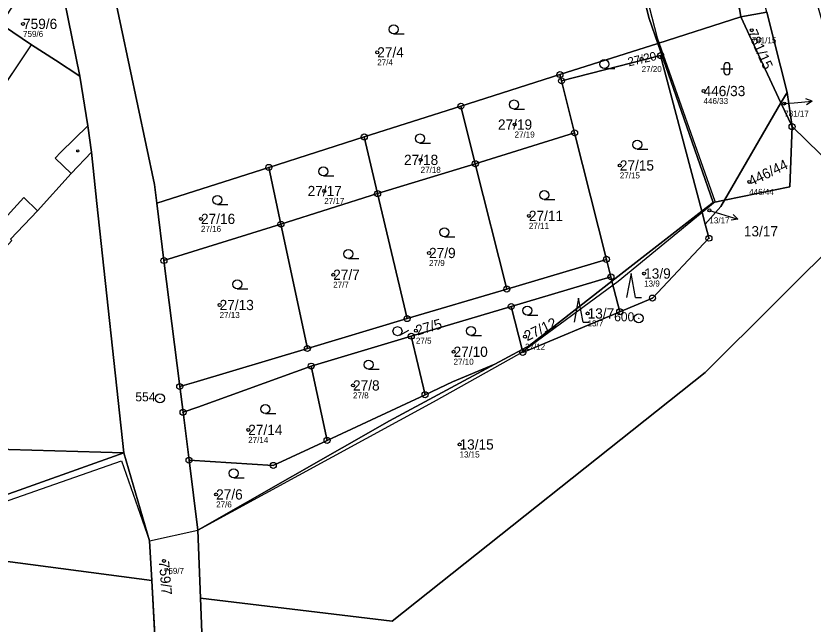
# Model space of a CAD drawing. Extents: x -732749 to -730903, y -1025757 to -1023435.
# Drawn here: x -732304 to -732171.3, y -1025539.2 to -1025438.1 of the extents above; entities that cross this region are included whole.
import ezdxf

# ---------------------------------------------------------------- set-up
doc = ezdxf.new("R2010")
doc.units = 0
for name, color, linetype in [('Definiční body', 7, 'Continuous'), ('Hranice parcel', 7, 'Continuous'), ('Parcelní čísla', 7, 'Continuous'), ('Polygon budovy', 7, 'Continuous'), ('Polygon parcely', 7, 'Continuous'), ('Pop  PČ popisy', 7, 'Continuous'), ('Vnitřní kresba', 7, 'Continuous'), ('Značky bodu BP', 7, 'Continuous'), ('Značky budov', 7, 'Continuous'), ('Značky kultur', 7, 'Continuous')]:
    doc.layers.add(name, color=color, linetype=linetype)

msp = doc.modelspace()

# ---------------------------------------------------------------- linework, layer by layer
at = {"layer": 'Definiční body'}
for centre in [(-732302.78, -1025439.45), (-732181.52, -1025440.5), (-732243.84, -1025444.18), (-732199.85, -1025445.29), (-732189.55, -1025450.61), (-732176.12, -1025452.7), (-732220.99, -1025456.18), (-732236.62, -1025462.05), (-732203.48, -1025462.98), (-732181.95, -1025465.71), (-732252.66, -1025467.23), (-732188.57, -1025470.45), (-732273.17, -1025471.86), (-732218.61, -1025471.36), (-732235.22, -1025477.53), (-732251.17, -1025481.15), (-732199.43, -1025480.95), (-732270.07, -1025486.18), (-732208.84, -1025487.58), (-732237.41, -1025490.45), (-732219.25, -1025491.45), (-732231.14, -1025493.95), (-732247.87, -1025499.55), (-732265.31, -1025506.94), (-732230.15, -1025509.37), (-732270.65, -1025517.67), (-732279.33, -1025528.72)]:
    msp.add_circle(centre, 0.25, dxfattribs=at)
at = {"layer": 'Hranice parcel'}
for p, q in [((-732293.35, -1025448.12), (-732297.84, -1025426.05)), ((-732183.34, -1025438.28), (-732183.57, -1025436.87)), ((-732183.34, -1025438.28), (-732197.17, -1025442.69)), ((-732183.34, -1025438.28), (-732178.99, -1025437.49)), ((-732176.66, -1025452.58), (-732183.34, -1025438.28)), ((-732178.99, -1025437.49), (-732175.66, -1025450.85)), ((-732213.44, -1025447.87), (-732197.17, -1025442.69)), ((-732197.17, -1025442.69), (-732187.97, -1025469.14)), ((-732229.93, -1025453.13), (-732213.44, -1025447.87)), ((-732213.18, -1025448.92), (-732213.44, -1025447.87)), ((-732211, -1025457.56), (-732213.18, -1025448.92)), ((-732176.66, -1025452.58), (-732175.66, -1025450.85)), ((-732175.66, -1025450.85), (-732174.82, -1025456.52)), ((-732246, -1025458.25), (-732229.93, -1025453.13)), ((-732227.52, -1025462.69), (-732229.93, -1025453.13)), ((-732186.06, -1025468.75), (-732176.66, -1025452.58)), ((-732174.82, -1025456.52), (-732176.66, -1025452.58)), ((-732261.88, -1025463.31), (-732246, -1025458.25)), ((-732243.78, -1025467.66), (-732246, -1025458.25)), ((-732211, -1025457.56), (-732227.52, -1025462.69)), ((-732205.7, -1025478.59), (-732211, -1025457.56)), ((-732280.54, -1025469.25), (-732261.88, -1025463.31)), ((-732259.87, -1025472.74), (-732261.88, -1025463.31)), ((-732227.52, -1025462.69), (-732243.78, -1025467.66)), ((-732222.28, -1025483.53), (-732227.52, -1025462.69)), ((-732243.78, -1025467.66), (-732259.87, -1025472.74)), ((-732238.87, -1025488.45), (-732243.78, -1025467.66)), ((-732187.97, -1025469.14), (-732189.83, -1025470.59)), ((-732187.97, -1025469.14), (-732186.06, -1025468.75)), ((-732279.34, -1025478.79), (-732280.54, -1025469.25)), ((-732204.78, -1025482.24), (-732189.83, -1025470.59)), ((-732189.27, -1025472.72), (-732189.83, -1025470.59)), ((-732259.87, -1025472.74), (-732279.34, -1025478.79)), ((-732259.87, -1025472.74), (-732255.46, -1025493.41)), ((-732279.34, -1025478.79), (-732276.7, -1025499.73)), ((-732205.7, -1025478.59), (-732222.28, -1025483.53)), ((-732204.96, -1025481.5), (-732205.7, -1025478.59)), ((-732221.55, -1025486.43), (-732204.96, -1025481.5)), ((-732204.78, -1025482.24), (-732204.96, -1025481.5)), ((-732203.5, -1025487.3), (-732204.78, -1025482.24)), ((-732222.28, -1025483.53), (-732238.87, -1025488.45)), ((-732238.18, -1025491.37), (-732221.55, -1025486.43)), ((-732219.74, -1025493.59), (-732221.55, -1025486.43)), ((-732238.87, -1025488.45), (-732255.46, -1025493.41)), ((-732254.83, -1025496.34), (-732238.18, -1025491.37)), ((-732235.88, -1025501.1), (-732238.18, -1025491.37)), ((-732224.27, -1025496.02), (-732219.74, -1025493.59)), ((-732254.83, -1025496.34), (-732252.2, -1025508.69)), ((-732276.7, -1025499.73), (-732276.15, -1025504.02)), ((-732276.15, -1025504.02), (-732275.16, -1025511.98)), ((-732344.1, -1025531.42), (-732286.02, -1025510.73)), ((-732286.02, -1025510.73), (-732281.72, -1025525.37)), ((-732275.16, -1025511.98), (-732273.69, -1025523.61)), ((-732273.25, -1025534.93), (-732273.69, -1025523.61)), ((-732281.72, -1025525.37), (-732281.35, -1025531.97)), ((-732280.05, -1025555.26), (-732281.35, -1025531.97)), ((-732273.25, -1025534.93), (-732272.48, -1025554.91))]:
    msp.add_line(p, q, dxfattribs=at)
for points in [[(-732197.17, -1025442.69), (-732198.61, -1025438.56), (-732206.82, -1025406.52)], [(-732287.81, -1025433.42), (-732280.93, -1025466.15), (-732280.54, -1025469.25)], [(-732293.35, -1025448.12), (-732297.36, -1025445.47), (-732301.39, -1025442.95), (-732306.05, -1025439.75), (-732306.61, -1025439.65)], [(-732213.18, -1025448.92), (-732196.69, -1025444.72), (-732189.83, -1025470.59)], [(-732291.37, -1025460.78), (-732292.02, -1025456.42), (-732293.35, -1025448.12)], [(-732174.82, -1025456.52), (-732175.2, -1025466.56), (-732186.06, -1025468.75)], [(-732174.82, -1025456.52), (-732163.22, -1025467.83), (-732161.47, -1025469.94)], [(-732309.51, -1025480.79), (-732304.67, -1025475.46), (-732304.88, -1025475.24), (-732300.4, -1025470.51), (-732294.76, -1025464.31), (-732291.37, -1025460.78)], [(-732286.02, -1025510.73), (-732290.49, -1025469.28), (-732291.37, -1025460.78)], [(-732186.06, -1025468.75), (-732186.67, -1025469.8), (-732189.27, -1025472.72)], [(-732161.47, -1025469.94), (-732165.68, -1025473.97), (-732189.29, -1025497.4), (-732241.34, -1025538.74), (-732273.25, -1025534.93)], [(-732203.5, -1025487.3), (-732198.05, -1025485.02), (-732188.65, -1025475.08), (-732188.78, -1025474.57), (-732189.27, -1025472.72)], [(-732204.78, -1025482.24), (-732218.48, -1025492.91), (-732219.74, -1025493.59)], [(-732219.74, -1025493.59), (-732219.62, -1025494.07), (-732203.5, -1025487.3)], [(-732255.46, -1025493.41), (-732274.37, -1025499.04), (-732276.7, -1025499.73)], [(-732276.15, -1025504.02), (-732273.7, -1025503.14), (-732254.83, -1025496.34)], [(-732273.69, -1025523.61), (-732241.82, -1025505.45), (-732224.27, -1025496.02)], [(-732224.27, -1025496.02), (-732231.32, -1025498.98), (-732235.88, -1025501.1)], [(-732235.88, -1025501.1), (-732239.92, -1025502.98), (-732252.2, -1025508.69)], [(-732252.2, -1025508.69), (-732261.14, -1025512.85), (-732275.16, -1025511.98)], [(-732286.02, -1025510.73), (-732309, -1025510.1), (-732327.2, -1025516.5), (-732357.5, -1025536.19)], [(-732281.35, -1025531.97), (-732308.73, -1025528.38), (-732323.76, -1025532.34), (-732342.86, -1025551.82), (-732382.24, -1025585.02), (-732398.83, -1025586.43)]]:
    msp.add_lwpolyline(points, dxfattribs=at)
at = {"layer": 'Polygon budovy'}
msp.add_lwpolyline([(-732306.05, -1025439.75), (-732306.26, -1025440.05), (-732319.7, -1025461.15), (-732316.99, -1025462.73), (-732315.1, -1025463.89), (-732314.85, -1025463.57), (-732313.77, -1025462.05), (-732314.07, -1025461.84), (-732301.39, -1025442.95)], close=True, dxfattribs=at)
at = {"layer": 'Polygon parcely'}
for points in [[(-732304.25, -1025400.3), (-732303.48, -1025404.78), (-732302.69, -1025406.69), (-732301.04, -1025410.65), (-732299.04, -1025420.48), (-732297.84, -1025426.05), (-732293.35, -1025448.12), (-732292.02, -1025456.42), (-732291.37, -1025460.78), (-732290.49, -1025469.28), (-732286.02, -1025510.73), (-732281.72, -1025525.37), (-732281.35, -1025531.97), (-732280.05, -1025555.26), (-732276.07, -1025597.41)], [(-732267.4, -1025596.45), (-732270.44, -1025573.45), (-732272.48, -1025554.91), (-732273.25, -1025534.93), (-732273.69, -1025523.61), (-732275.16, -1025511.98), (-732276.15, -1025504.02), (-732276.7, -1025499.73), (-732279.34, -1025478.79), (-732280.54, -1025469.25), (-732280.93, -1025466.15), (-732287.81, -1025433.42)], [(-732178.99, -1025437.49), (-732175.66, -1025450.85), (-732174.82, -1025456.52), (-732163.22, -1025467.83), (-732161.47, -1025469.94), (-732143.59, -1025491.56), (-732117.18, -1025522.81), (-732109.51, -1025507.35), (-732131.7, -1025483.46), (-732150.64, -1025462.98), (-732168.43, -1025443.82), (-732171.18, -1025434.09)]]:
    msp.add_lwpolyline(points, dxfattribs=at)
for points in [[(-732194.67, -1025418.58), (-732197.49, -1025415.14), (-732206.24, -1025404.43), (-732207.98, -1025405.09), (-732206.82, -1025406.52), (-732198.61, -1025438.56), (-732197.17, -1025442.69), (-732183.34, -1025438.28), (-732183.57, -1025436.87), (-732189.19, -1025427.6)], [(-732213.44, -1025447.87), (-732197.17, -1025442.69), (-732198.61, -1025438.56), (-732206.82, -1025406.52), (-732229.88, -1025415.83), (-732256.78, -1025425.67), (-732264, -1025427.75), (-732274.49, -1025430.77), (-732274.59, -1025430.19), (-732280.29, -1025431.78), (-732287.81, -1025433.42), (-732280.93, -1025466.15), (-732280.54, -1025469.25), (-732261.88, -1025463.31), (-732246, -1025458.25), (-732229.93, -1025453.13)], [(-732178.99, -1025437.49), (-732182.51, -1025424.4), (-732185.35, -1025425.76), (-732183.57, -1025436.87), (-732183.34, -1025438.28)], [(-732297.84, -1025426.05), (-732306.61, -1025439.65), (-732306.05, -1025439.75), (-732301.39, -1025442.95), (-732297.36, -1025445.47), (-732293.35, -1025448.12)], [(-732187.97, -1025469.14), (-732186.06, -1025468.75), (-732176.66, -1025452.58), (-732183.34, -1025438.28), (-732197.17, -1025442.69)], [(-732175.66, -1025450.85), (-732178.99, -1025437.49), (-732183.34, -1025438.28), (-732176.66, -1025452.58)], [(-732291.37, -1025460.78), (-732292.02, -1025456.42), (-732293.35, -1025448.12), (-732297.36, -1025445.47), (-732301.39, -1025442.95), (-732306.05, -1025439.75), (-732306.61, -1025439.65), (-732319.6, -1025459.8), (-732319.7, -1025461.15), (-732316.99, -1025462.73), (-732315.1, -1025463.89), (-732314.85, -1025463.57), (-732314.12, -1025464.18), (-732315.35, -1025465.52), (-732320.25, -1025470.41), (-732314.15, -1025476.39), (-732313.17, -1025476.88), (-732309.51, -1025480.79), (-732304.67, -1025475.46), (-732304.88, -1025475.24), (-732300.4, -1025470.51), (-732294.76, -1025464.31)], [(-732189.83, -1025470.59), (-732187.97, -1025469.14), (-732197.17, -1025442.69), (-732213.44, -1025447.87), (-732213.18, -1025448.92), (-732196.69, -1025444.72)], [(-732204.78, -1025482.24), (-732189.83, -1025470.59), (-732196.69, -1025444.72), (-732213.18, -1025448.92), (-732211, -1025457.56), (-732205.7, -1025478.59), (-732204.96, -1025481.5)], [(-732213.18, -1025448.92), (-732213.44, -1025447.87), (-732229.93, -1025453.13), (-732227.52, -1025462.69), (-732211, -1025457.56)], [(-732174.82, -1025456.52), (-732175.66, -1025450.85), (-732176.66, -1025452.58)], [(-732227.52, -1025462.69), (-732229.93, -1025453.13), (-732246, -1025458.25), (-732243.78, -1025467.66)], [(-732174.82, -1025456.52), (-732176.66, -1025452.58), (-732186.06, -1025468.75), (-732175.2, -1025466.56)], [(-732189.27, -1025472.72), (-732188.78, -1025474.57), (-732188.65, -1025475.08), (-732198.05, -1025485.02), (-732203.5, -1025487.3), (-732219.62, -1025494.07), (-732219.74, -1025493.59), (-732224.27, -1025496.02), (-732241.82, -1025505.45), (-732273.69, -1025523.61), (-732273.25, -1025534.93), (-732241.34, -1025538.74), (-732189.29, -1025497.4), (-732165.68, -1025473.97), (-732161.47, -1025469.94), (-732163.22, -1025467.83), (-732174.82, -1025456.52), (-732175.2, -1025466.56), (-732186.06, -1025468.75), (-732186.67, -1025469.8)], [(-732243.78, -1025467.66), (-732246, -1025458.25), (-732261.88, -1025463.31), (-732259.87, -1025472.74)], [(-732211, -1025457.56), (-732227.52, -1025462.69), (-732222.28, -1025483.53), (-732205.7, -1025478.59)], [(-732286.02, -1025510.73), (-732290.49, -1025469.28), (-732291.37, -1025460.78), (-732294.76, -1025464.31), (-732300.4, -1025470.51), (-732304.88, -1025475.24), (-732304.67, -1025475.46), (-732309.51, -1025480.79), (-732324.49, -1025488.85), (-732329.93, -1025491.69), (-732334.28, -1025487.28), (-732367.76, -1025511.14), (-732364.35, -1025519.47), (-732357.5, -1025536.19), (-732327.2, -1025516.5), (-732309, -1025510.1)], [(-732259.87, -1025472.74), (-732261.88, -1025463.31), (-732280.54, -1025469.25), (-732279.34, -1025478.79)], [(-732227.52, -1025462.69), (-732243.78, -1025467.66), (-732238.87, -1025488.45), (-732222.28, -1025483.53)], [(-732255.46, -1025493.41), (-732238.87, -1025488.45), (-732243.78, -1025467.66), (-732259.87, -1025472.74)], [(-732187.97, -1025469.14), (-732189.83, -1025470.59), (-732189.27, -1025472.72), (-732186.67, -1025469.8), (-732186.06, -1025468.75)], [(-732238.97, -1025655.62), (-732223.93, -1025660.81), (-732213.48, -1025653.81), (-732205.87, -1025647.71), (-732193.5, -1025634.71), (-732176.01, -1025613.14), (-732153.23, -1025583.75), (-732141.86, -1025569.31), (-732117.18, -1025522.81), (-732143.59, -1025491.56), (-732161.47, -1025469.94), (-732165.68, -1025473.97), (-732189.29, -1025497.4), (-732241.34, -1025538.74), (-732273.25, -1025534.93), (-732272.48, -1025554.91), (-732270.44, -1025573.45), (-732267.4, -1025596.45), (-732266.56, -1025618.69), (-732268.12, -1025634.65), (-732271.39, -1025643.7)], [(-732189.27, -1025472.72), (-732189.83, -1025470.59), (-732204.78, -1025482.24), (-732203.5, -1025487.3), (-732198.05, -1025485.02), (-732188.65, -1025475.08), (-732188.78, -1025474.57)], [(-732259.87, -1025472.74), (-732279.34, -1025478.79), (-732276.7, -1025499.73), (-732274.37, -1025499.04), (-732255.46, -1025493.41)], [(-732273.7, -1025503.14), (-732254.83, -1025496.34), (-732238.18, -1025491.37), (-732221.55, -1025486.43), (-732204.96, -1025481.5), (-732205.7, -1025478.59), (-732222.28, -1025483.53), (-732238.87, -1025488.45), (-732255.46, -1025493.41), (-732274.37, -1025499.04), (-732276.7, -1025499.73), (-732276.15, -1025504.02)], [(-732204.78, -1025482.24), (-732204.96, -1025481.5), (-732221.55, -1025486.43), (-732219.74, -1025493.59), (-732218.48, -1025492.91)], [(-732203.5, -1025487.3), (-732204.78, -1025482.24), (-732218.48, -1025492.91), (-732219.74, -1025493.59), (-732219.62, -1025494.07)], [(-732219.74, -1025493.59), (-732221.55, -1025486.43), (-732238.18, -1025491.37), (-732235.88, -1025501.1), (-732231.32, -1025498.98), (-732224.27, -1025496.02)], [(-732252.2, -1025508.69), (-732239.92, -1025502.98), (-732235.88, -1025501.1), (-732238.18, -1025491.37), (-732254.83, -1025496.34)], [(-732275.16, -1025511.98), (-732261.14, -1025512.85), (-732252.2, -1025508.69), (-732254.83, -1025496.34), (-732273.7, -1025503.14), (-732276.15, -1025504.02)], [(-732235.88, -1025501.1), (-732239.92, -1025502.98), (-732252.2, -1025508.69), (-732261.14, -1025512.85), (-732275.16, -1025511.98), (-732273.69, -1025523.61), (-732241.82, -1025505.45), (-732224.27, -1025496.02), (-732231.32, -1025498.98)], [(-732357.5, -1025536.19), (-732344.1, -1025531.42), (-732286.02, -1025510.73), (-732309, -1025510.1), (-732327.2, -1025516.5)], [(-732286.02, -1025510.73), (-732344.1, -1025531.42), (-732354.68, -1025539.31), (-732364.63, -1025548.37), (-732376.49, -1025555.4), (-732388.17, -1025564.47), (-732414.99, -1025574.38), (-732401, -1025586.78), (-732398.83, -1025586.43), (-732382.24, -1025585.02), (-732342.86, -1025551.82), (-732323.76, -1025532.34), (-732308.73, -1025528.38), (-732281.35, -1025531.97), (-732281.72, -1025525.37)], [(-732280.05, -1025555.26), (-732281.35, -1025531.97), (-732308.73, -1025528.38), (-732323.76, -1025532.34), (-732342.86, -1025551.82), (-732382.24, -1025585.02), (-732398.83, -1025586.43), (-732397.53, -1025587.54), (-732359.24, -1025619.52), (-732324.25, -1025648.2), (-732295.21, -1025603.47), (-732274.79, -1025614.32), (-732276.07, -1025597.41)]]:
    msp.add_lwpolyline(points, close=True, dxfattribs=at)
at = {"layer": 'Pop  PČ popisy'}
for p, q in [((-732171.47, -1025452.3), (-732172.51, -1025451.89)), ((-732176.12, -1025452.7), (-732174.46, -1025452.56)), ((-732174.46, -1025452.56), (-732171.47, -1025452.3)), ((-732171.47, -1025452.3), (-732172.42, -1025452.89)), ((-732188.57, -1025470.45), (-732186.7, -1025471.04)), ((-732186.7, -1025471.04), (-732183.83, -1025471.92)), ((-732183.83, -1025471.92), (-732184.64, -1025471.15)), ((-732183.83, -1025471.92), (-732184.93, -1025472.1))]:
    msp.add_line(p, q, dxfattribs=at)
at = {"layer": 'Vnitřní kresba'}
for p, q in [((-732314.07, -1025461.84), (-732301.39, -1025442.95)), ((-732292.02, -1025456.42), (-732296.48, -1025460.76)), ((-732296.48, -1025460.76), (-732297.42, -1025461.77)), ((-732297.42, -1025461.77), (-732294.76, -1025464.31)), ((-732307.26, -1025473.35), (-732302.64, -1025468.29)), ((-732302.64, -1025468.29), (-732300.4, -1025470.51))]:
    msp.add_line(p, q, dxfattribs=at)
msp.add_lwpolyline([(-732343.79, -1025532.12), (-732286.38, -1025512.06), (-732281.72, -1025525.37), (-732273.69, -1025523.61), (-732234.46, -1025502.27), (-732220.1, -1025494.24), (-732203.73, -1025482.23), (-732187.6, -1025468.96), (-732197.22, -1025441.81), (-732206.29, -1025406.6), (-732217.06, -1025392.89), (-732214.33, -1025389.27), (-732230.87, -1025362.99), (-732233.62, -1025357.5), (-732257.31, -1025324.9), (-732267.46, -1025310.93), (-732270.2, -1025304.36), (-732261.73, -1025231.76)], dxfattribs=at)
at = {"layer": 'Značky bodu BP'}
for centre, radius in [((-732196.69, -1025444.72), 0.5), ((-732196.69, -1025444.72), 0.0303), ((-732213.44, -1025447.87), 0.5), ((-732213.44, -1025447.87), 0.0303), ((-732213.18, -1025448.92), 0.5), ((-732213.18, -1025448.92), 0.0303), ((-732229.93, -1025453.13), 0.5), ((-732229.93, -1025453.13), 0.0303), ((-732211, -1025457.56), 0.5), ((-732174.82, -1025456.52), 0.5), ((-732174.82, -1025456.52), 0.0303), ((-732246, -1025458.25), 0.5), ((-732246, -1025458.25), 0.0303), ((-732211, -1025457.56), 0.0303), ((-732227.52, -1025462.69), 0.5), ((-732261.88, -1025463.31), 0.5), ((-732261.88, -1025463.31), 0.0303), ((-732227.52, -1025462.69), 0.0303), ((-732243.78, -1025467.66), 0.5), ((-732243.78, -1025467.66), 0.0303), ((-732259.87, -1025472.74), 0.5), ((-732259.87, -1025472.74), 0.0303), ((-732188.65, -1025475.08), 0.5), ((-732188.65, -1025475.08), 0.0303), ((-732279.34, -1025478.79), 0.5), ((-732205.7, -1025478.59), 0.5), ((-732279.34, -1025478.79), 0.0303), ((-732205.7, -1025478.59), 0.0303), ((-732204.96, -1025481.5), 0.5), ((-732204.96, -1025481.5), 0.0303), ((-732222.28, -1025483.53), 0.5), ((-732222.28, -1025483.53), 0.0303), ((-732198.05, -1025485.02), 0.5), ((-732198.05, -1025485.02), 0.0303), ((-732221.55, -1025486.43), 0.5), ((-732221.55, -1025486.43), 0.0303), ((-732203.5, -1025487.3), 0.5), ((-732203.5, -1025487.3), 0.0303), ((-732200.32, -1025488.39), 0.75), ((-732238.87, -1025488.45), 0.5), ((-732238.87, -1025488.45), 0.0303), ((-732200.32, -1025488.39), 0.03), ((-732238.18, -1025491.37), 0.5), ((-732238.18, -1025491.37), 0.0303), ((-732255.46, -1025493.41), 0.5), ((-732255.46, -1025493.41), 0.0303), ((-732219.62, -1025494.07), 0.5), ((-732219.62, -1025494.07), 0.0303), ((-732254.83, -1025496.34), 0.5), ((-732254.83, -1025496.34), 0.0303), ((-732276.7, -1025499.73), 0.5), ((-732276.7, -1025499.73), 0.0303), ((-732279.99, -1025501.7), 0.75), ((-732235.88, -1025501.1), 0.5), ((-732279.99, -1025501.7), 0.03), ((-732235.88, -1025501.1), 0.0303), ((-732276.15, -1025504.02), 0.5), ((-732276.15, -1025504.02), 0.0303), ((-732252.2, -1025508.69), 0.5), ((-732252.2, -1025508.69), 0.0303), ((-732275.16, -1025511.98), 0.5), ((-732275.16, -1025511.98), 0.0303), ((-732261.14, -1025512.85), 0.5), ((-732261.14, -1025512.85), 0.0303)]:
    msp.add_circle(centre, radius, dxfattribs=at)
at = {"layer": 'Značky budov'}
msp.add_circle((-732293.68, -1025460.57), 0.175, dxfattribs=at)
at = {"layer": 'Značky kultur'}
for p, q in [((-732241.12, -1025441.11), (-732239.37, -1025441.11)), ((-732186.16, -1025446.41), (-732186.16, -1025447.41)), ((-732185.16, -1025447.41), (-732185.16, -1025446.41)), ((-732206.05, -1025446.89), (-732204.3, -1025446.89)), ((-732186.66, -1025446.91), (-732184.66, -1025446.91)), ((-732221.08, -1025453.6), (-732219.33, -1025453.6)), ((-732236.74, -1025459.25), (-732234.99, -1025459.25)), ((-732200.58, -1025460.28), (-732198.83, -1025460.28)), ((-732252.81, -1025464.73), (-732251.06, -1025464.73)), ((-732216.06, -1025468.66), (-732214.31, -1025468.66)), ((-732270.43, -1025469.47), (-732268.68, -1025469.47)), ((-732232.66, -1025474.83), (-732230.91, -1025474.83)), ((-732248.64, -1025478.45), (-732246.89, -1025478.45)), ((-732201.6, -1025480.96), (-732202.35, -1025484.96)), ((-732200.85, -1025484.96), (-732201.6, -1025480.96)), ((-732267.13, -1025483.48), (-732265.38, -1025483.48)), ((-732210.34, -1025485.03), (-732211.09, -1025489.03)), ((-732209.59, -1025489.03), (-732210.34, -1025485.03)), ((-732200.85, -1025484.96), (-732199.85, -1025484.96)), ((-732218.86, -1025487.85), (-732217.11, -1025487.85)), ((-732209.59, -1025489.03), (-732208.59, -1025489.03)), ((-732240.11, -1025491.2), (-732238.57, -1025490.38)), ((-732228.25, -1025491.25), (-732226.5, -1025491.25)), ((-732245.29, -1025496.85), (-732243.54, -1025496.85)), ((-732262.45, -1025504.24), (-732260.7, -1025504.24)), ((-732267.72, -1025514.9), (-732265.97, -1025514.9))]:
    msp.add_line(p, q, dxfattribs=at)
for centre in [(-732241.12, -1025440.36), (-732206.05, -1025446.14), (-732221.08, -1025452.85), (-732236.74, -1025458.5), (-732200.58, -1025459.53), (-732252.81, -1025463.98), (-732216.06, -1025467.91), (-732270.43, -1025468.72), (-732232.66, -1025474.08), (-732248.64, -1025477.7), (-732267.13, -1025482.73), (-732218.86, -1025487.1), (-732240.47, -1025490.53), (-732228.25, -1025490.5), (-732245.29, -1025496.1), (-732262.45, -1025503.49), (-732267.72, -1025514.15)]:
    msp.add_circle(centre, 0.75, dxfattribs=at)
for centre, start, end in [((-732185.66, -1025446.41), 0, 180), ((-732185.66, -1025447.41), 180, 359.9879)]:
    msp.add_arc(centre, 0.5, start, end, dxfattribs=at)

# ---------------------------------------------------------------- texts
at = {"layer": 'Definiční body'}
for s, p in [('759/6', (-732302.78, -1025441.61)), ('781/15', (-732181.52, -1025442.66)), ('27/4', (-732243.84, -1025446.34)), ('27/20', (-732199.85, -1025447.45)), ('446/33', (-732189.55, -1025452.77)), ('781/17', (-732176.12, -1025454.86)), ('27/19', (-732220.99, -1025458.34)), ('27/18', (-732236.62, -1025464.21)), ('27/15', (-732203.48, -1025465.14)), ('446/44', (-732181.95, -1025467.87)), ('27/17', (-732252.66, -1025469.39)), ('13/17', (-732188.57, -1025472.61)), ('27/16', (-732273.17, -1025474.02)), ('27/11', (-732218.61, -1025473.52)), ('27/9', (-732235.22, -1025479.69)), ('27/7', (-732251.17, -1025483.31)), ('13/9', (-732199.43, -1025483.11)), ('27/13', (-732270.07, -1025488.34)), ('13/7', (-732208.84, -1025489.74)), ('27/5', (-732237.41, -1025492.61)), ('27/12', (-732219.25, -1025493.61)), ('27/10', (-732231.14, -1025496.11)), ('27/8', (-732247.87, -1025501.71)), ('27/14', (-732265.31, -1025509.1)), ('13/15', (-732230.15, -1025511.53)), ('27/6', (-732270.65, -1025519.83)), ('759/7', (-732279.33, -1025530.88))]:
    msp.add_text(s, height=1, dxfattribs=at).set_placement(p)
at = {"layer": 'Parcelní čísla'}
for s, p in [('759/6', (-732302.78, -1025440.3)), ('27/4', (-732243.84, -1025445.03)), ('446/33', (-732189.55, -1025451.46)), ('27/19', (-732223.76, -1025457.03)), ('27/18', (-732239.39, -1025462.9)), ('27/15', (-732203.48, -1025463.83)), ('27/17', (-732255.43, -1025468.08)), ('27/11', (-732218.61, -1025472.21)), ('27/16', (-732273.17, -1025472.71)), ('13/17', (-732182.84, -1025474.77)), ('27/9', (-732235.22, -1025478.38)), ('27/7', (-732251.17, -1025482)), ('13/9', (-732199.43, -1025481.8)), ('27/13', (-732270.07, -1025487.03)), ('13/7', (-732208.84, -1025488.43)), ('27/10', (-732231.14, -1025494.8)), ('27/8', (-732247.87, -1025500.4)), ('27/14', (-732265.31, -1025507.79)), ('13/15', (-732230.15, -1025510.22)), ('27/6', (-732270.65, -1025518.52))]:
    msp.add_text(s, height=1.7, dxfattribs=at).set_placement(p)
for s, height, rotation, p in [('781/15', 1.7, 294, (-732182.3, -1025440.84)), ('27/20', 1.445, 13, (-732201.98, -1025446.52)), ('446/44', 1.7, 26, (-732181.58, -1025466.47)), ('27/5', 1.7, 16, (-732237.18, -1025491.27)), ('27/12', 1.7, 26, (-732218.88, -1025492.21)), ('759/7', 1.7, 275, (-732280.18, -1025528.79))]:
    msp.add_text(s, height=height, rotation=rotation, dxfattribs=at).set_placement(p)
at = {"layer": 'Značky bodu BP'}
for s, p in [('600', (-732204.42, -1025488.89)), ('554', (-732284.09, -1025502.2))]:
    msp.add_text(s, height=1.5, dxfattribs=at).set_placement(p)

doc.saveas('drawing.dxf')
